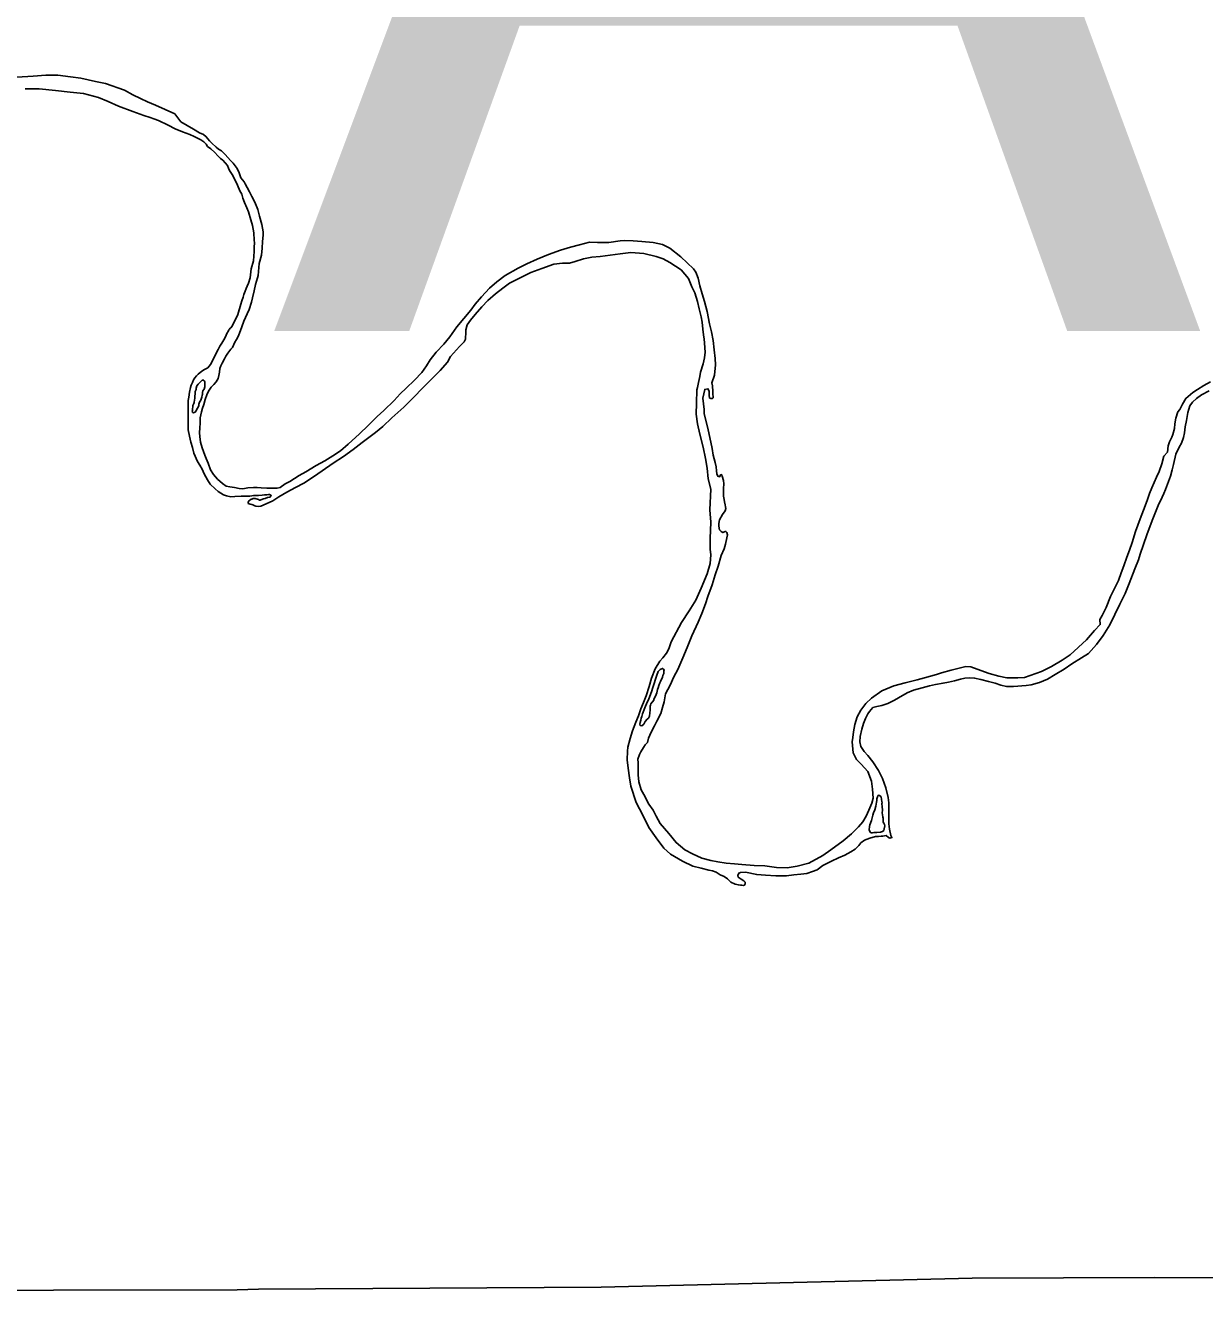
# Model space of a CAD drawing. Extents: x 31699 to 244310, y -8841 to 11474.
# Drawn here: x 148629 to 149193, y -2186 to -1578 of the extents above; entities that cross this region are included whole.
import ezdxf

# ---------------------------------------------------------------- set-up
doc = ezdxf.new("R2010")
doc.units = 0
for name, color, linetype in [('R_Border', 7, 'Continuous'), ('R_Draft', 7, 'Continuous'), ('R_Logo', 7, 'Continuous')]:
    doc.layers.add(name, color=color, linetype=linetype)

msp = doc.modelspace()

# ---------------------------------------------------------------- linework, layer by layer
at = {"layer": 'R_Draft'}
for points in [[(148624.89, -1602.52), (148632.6, -1602.08), (148638.78, -1601.59), (148644.51, -1601.58), (148650.57, -1602.37), (148655.5, -1603.03), (148662.51, -1604.6), (148667.32, -1605.6), (148676.34, -1608.81), (148680.3, -1610.96), (148683.98, -1612.71), (148687.4, -1614.26), (148691.28, -1615.87), (148700.45, -1620.15), (148703.36, -1623.84), (148709.4, -1627.43), (148712.35, -1629.12), (148714.16, -1630.03), (148715.5, -1631.08), (148717.06, -1632.99), (148718.27, -1634.11), (148720.23, -1636.02), (148721.44, -1636.93), (148722.85, -1637.78), (148724.6, -1639.49)], [(148725.67, -1644.75), (148723.44, -1642.24), (148722.3, -1641.46), (148721.08, -1640.14), (148719.6, -1638.63), (148717.78, -1636.85), (148716.1, -1635.67), (148715.48, -1634.62), (148714.41, -1633.5), (148712.93, -1632.58), (148709.71, -1630.89), (148707.7, -1629.99), (148704.09, -1628.7), (148700.61, -1627.22), (148697.26, -1625.53), (148692.64, -1623.33), (148690.43, -1622.42), (148688.7, -1621.78), (148685.62, -1620.82), (148680.41, -1619.03), (148673.52, -1616.39), (148668.56, -1614.19), (148663.95, -1612.25), (148656.8, -1610.35), (148650.34, -1609.77), (148643.34, -1608.93), (148635.54, -1608.18), (148628.89, -1608.13)], [(148724.6, -1639.49), (148727.07, -1642.4), (148728.43, -1643.71), (148730.35, -1646.27), (148731.32, -1648.33), (148732.03, -1650.65), (148733.74, -1652.69), (148734.22, -1653.62), (148735.12, -1655.4), (148736.16, -1657.45), (148737.27, -1659.57), (148738.72, -1662.28), (148740.25, -1665.86), (148741.05, -1668.98), (148742.19, -1672.97), (148742.72, -1676.57), (148742.75, -1678.1), (148742.41, -1681.18), (148742.34, -1684.32), (148741.94, -1687.67), (148740.88, -1691.76), (148740.33, -1697.45), (148740.01, -1698.53), (148739.14, -1701.75), (148738.4, -1704.84), (148737.67, -1708.19), (148737.11, -1710.27), (148736.04, -1713.63), (148735.15, -1715.79), (148733.48, -1719.29), (148732.53, -1721.92), (148731.39, -1725.01), (148730.76, -1726.56), (148729.98, -1727.98), (148729.14, -1729.4), (148728.04, -1731.95)], [(148727.95, -1721.65), (148730.62, -1716.14), (148732.13, -1711.17), (148732.5, -1709.63), (148733.13, -1707.81), (148733.57, -1706.53), (148734.2, -1704.85), (148734.71, -1703.64), (148735.09, -1702.56), (148735.8, -1701.15), (148736.48, -1698.6), (148737, -1694.18), (148738.13, -1690.48), (148738.51, -1685.93), (148738.4, -1683.93), (148738.56, -1681.79), (148738.53, -1680.45), (148738.33, -1676.98), (148737.6, -1673.46), (148736.88, -1670.73), (148735.68, -1666.95), (148734.91, -1665.02), (148733.86, -1662.44), (148733.08, -1660.45), (148732.52, -1658.59), (148731.68, -1656.87), (148730.43, -1654.16), (148728.84, -1650.91), (148727.87, -1649.06), (148726.7, -1647.15), (148726.21, -1646.15), (148725.67, -1644.75)], [(148729.06, -1798.84), (148731.29, -1799.3), (148733.09, -1799.46), (148735.48, -1799.08), (148738.08, -1798.9), (148739.88, -1798.93), (148741.81, -1798.96), (148744.55, -1799.11), (148746.48, -1799.21), (148748.28, -1799.24), (148749.55, -1799.15), (148750.94, -1798.79), (148753.24, -1797.14), (148755.55, -1795.96), (148759.96, -1793.2), (148763.26, -1791.34), (148768.13, -1788.37), (148772.22, -1786.09), (148776.11, -1783.68), (148779.79, -1781.27), (148783.4, -1778.13), (148788.9, -1773.21), (148793.03, -1769.26), (148797.41, -1764.9), (148800.62, -1762.1), (148805.53, -1757.26), (148808.4, -1754.13), (148811.21, -1751.27), (148815.27, -1747.59), (148818.66, -1743.78), (148820.94, -1740.73), (148822.68, -1737.76), (148825.54, -1734.1), (148829.2, -1730.22), (148832.13, -1726.76), (148835.57, -1722.02), (148842.15, -1713.94), (148844.3, -1711.16), (148847.23, -1707.63), (148851.14, -1703.42), (148854.62, -1700.41), (148858.7, -1697.46), (148864.82, -1693.87), (148869.05, -1691.85), (148873.94, -1689.55), (148879.3, -1687.45), (148885.12, -1685.27), (148889.96, -1683.84), (148894.2, -1682.69), (148899.04, -1681.53), (148902.78, -1681.66), (148908.31, -1681.62), (148913.76, -1680.78), (148915.62, -1680.67), (148919.89, -1680.79), (148924.03, -1681.18), (148929.44, -1681.61), (148933.99, -1682.53), (148937.49, -1684.4), (148942.7, -1688.57), (148948.87, -1694.2), (148949.97, -1695.78), (148950.96, -1698.77), (148951.9, -1702.36), (148952.9, -1706.15), (148954.04, -1709.93), (148955.33, -1714.72), (148956.45, -1720.51), (148957.39, -1724.43), (148958.2, -1728.49), (148958.68, -1732.96), (148959.16, -1737.09), (148959.36, -1740.16), (148958.92, -1745.11), (148957.52, -1748.81), (148957.82, -1750.28), (148958, -1753.01), (148958.02, -1753.81), (148958.19, -1755.95), (148957.73, -1756.29), (148957.07, -1756.3), (148956.53, -1756.05), (148956.37, -1754.71), (148956.33, -1752.84), (148955.71, -1751.59), (148954.18, -1751.95), (148953.2, -1756.11), (148953.9, -1761.57), (148953.94, -1763.44), (148955.89, -1771.22), (148956.63, -1775.01), (148957.72, -1780.14), (148958.25, -1783.33), (148959.19, -1786.86), (148959.63, -1788.99), (148959.8, -1790.85), (148959.89, -1792.32), (148960.44, -1793.38), (148961.25, -1793.7), (148961.9, -1792.68), (148962.37, -1792.81)], [(148729.19, -1803.24), (148732.22, -1803.02), (148733.42, -1803), (148734.82, -1802.97), (148736.36, -1803.01), (148737.29, -1802.92), (148738.22, -1802.77), (148740.48, -1802.66), (148742.34, -1802.49), (148743.47, -1802.34), (148744.47, -1802.32), (148745.27, -1802.23), (148745.87, -1802.29), (148746.48, -1802.61), (148746.55, -1803.08), (148746.29, -1803.35), (148745.76, -1803.49), (148744.83, -1803.71), (148743.71, -1804.07), (148742.91, -1804.35), (148742.38, -1804.49), (148741.33, -1804.98), (148740.99, -1804.85), (148740.59, -1804.66), (148738.98, -1804.16), (148737.98, -1804.18), (148737.38, -1804.39), (148737.05, -1804.53), (148736.26, -1805.01), (148736.13, -1805.01), (148735.93, -1805.29), (148735.74, -1805.62), (148735.61, -1806.03), (148735.62, -1806.49), (148736.5, -1806.88), (148737.3, -1807), (148737.9, -1807.19), (148738.78, -1807.64), (148739.31, -1807.83), (148740.65, -1807.93), (148741.58, -1807.85), (148744.23, -1806.73), (148747.46, -1805.2), (148750.29, -1803.41), (148754.12, -1801.13), (148758.27, -1798.85), (148762.3, -1796.77), (148766.9, -1793.74), (148770.98, -1790.92), (148776.24, -1787.21), (148781.18, -1784.05), (148785.85, -1780.75), (148790.18, -1777.39), (148796.49, -1772.53), (148800.1, -1769.72), (148804.35, -1765.57), (148810.12, -1760.38), (148815.09, -1755.48), (148818.88, -1751.46), (148822.02, -1748.33), (148827.44, -1742.81), (148830.97, -1738.87), (148832.51, -1736.24), (148836.69, -1731.35), (148838.26, -1729.92), (148839.04, -1729.1), (148839.62, -1727.95), (148839.67, -1727.02), (148839.83, -1725.14), (148839.8, -1723.41), (148840.42, -1721.06), (148842.04, -1718.82), (148844.33, -1716.17), (148847.52, -1712.37), (148850.39, -1709.38), (148853.93, -1706.17), (148857.54, -1703.5), (148860.7, -1701.03), (148870.93, -1696.02), (148876.22, -1694.05), (148881.92, -1692.01), (148886.11, -1691.53), (148889.5, -1691.46), (148892.16, -1690.74), (148896.2, -1689.4), (148900.05, -1688.72), (148904.17, -1688.38), (148913.68, -1687.06), (148918.73, -1686.49), (148924.94, -1686.98), (148930.9, -1688.27), (148934.25, -1689.4), (148937.49, -1691.21), (148942.82, -1694.65), (148946.37, -1698.86), (148947.98, -1702.9), (148949.5, -1705.75), (148950.64, -1709.8), (148951.58, -1713.39), (148952.45, -1717.25), (148952.9, -1719.78)], [(148952.9, -1719.78), (148953.23, -1723.04), (148953.61, -1725.84), (148953.92, -1727.91), (148954.09, -1729.57), (148954.27, -1731.97), (148954.37, -1734.11), (148954.03, -1736.79), (148953.35, -1739.74), (148952.09, -1743.64), (148951.8, -1745.71), (148951.19, -1748.6), (148950.7, -1750.95), (148950.32, -1752.16), (148950.31, -1758.44), (148950.08, -1763.72), (148950.7, -1768.45), (148951.86, -1773.3), (148953.45, -1779.55), (148954.49, -1785.01), (148955.31, -1789.54), (148955.87, -1794.67), (148957.03, -1799.72), (148956.69, -1809.55), (148957.07, -1815.42), (148956.75, -1823.31), (148956.78, -1828.38), (148957.1, -1831.05), (148956.72, -1835.27), (148955.28, -1840.1), (148952.41, -1847.11), (148949.85, -1852.7), (148946.69, -1857.84), (148943.13, -1863.45), (148938.11, -1872.76), (148936.97, -1876.06), (148935.88, -1878.15), (148934.12, -1880.32), (148932.62, -1881.95), (148930.49, -1885.67), (148928.71, -1890.11), (148927.52, -1894.07), (148926.21, -1898.51), (148924.87, -1901.67), (148923.66, -1904.77), (148922.39, -1908.2), (148921.25, -1911.16), (148919.67, -1915.33), (148918.47, -1919.03), (148917.28, -1923.19), (148917.12, -1925.07), (148917.07, -1929.14), (148917.54, -1933.14), (148918.23, -1937.74), (148918.84, -1941.74), (148921.39, -1949.64), (148924.51, -1955.72), (148927.48, -1961.48), (148930.85, -1966.56), (148934.61, -1971.49), (148937.79, -1974.31), (148943.59, -1977.6), (148948.5, -1980.05), (148952.45, -1980.97), (148956.07, -1981.91), (148957.87, -1982.21), (148959.62, -1982.91), (148961.51, -1984.21), (148963.46, -1985.04), (148965.15, -1986.07), (148966.64, -1987.72), (148968.73, -1988.61), (148970.34, -1989.05), (148971.27, -1989.1), (148971.87, -1989.22), (148972.67, -1989.34), (148973.14, -1989.13), (148973.46, -1988.52), (148973.51, -1987.78), (148972.96, -1986.99), (148971.55, -1986.22), (148970.26, -1985.24), (148970.05, -1984.44), (148970.43, -1983.43), (148971.22, -1983.09), (148973.68, -1982.9), (148979.1, -1984.07), (148983.31, -1984.39), (148988.18, -1984.63), (148993.38, -1984.67), (148996.77, -1984.27), (149000.16, -1983.87), (149003.02, -1983.55), (149005.8, -1982.56), (149007.99, -1981.78), (149010.68, -1979.79), (149014.91, -1977.71), (149018.27, -1976.11), (149021.25, -1974.85), (149024.08, -1973.26), (149026.12, -1971.95)], [(148729.19, -1803.24), (148727.26, -1803.26), (148725.19, -1802.89), (148723.85, -1802.38), (148721.24, -1800.74), (148719.76, -1799.56), (148717.46, -1797.26), (148716.11, -1795.21), (148714.6, -1792.37), (148713.51, -1790.05), (148712.42, -1788.26), (148711.4, -1786.47), (148709.61, -1782.43), (148708.91, -1779.71), (148708.21, -1777.18), (148707.51, -1774.26), (148706.94, -1771.33), (148706.91, -1769.13), (148706.82, -1767.86), (148706.87, -1766.39), (148706.84, -1764.46), (148706.82, -1762.53), (148706.81, -1761.93), (148706.84, -1759.32), (148706.88, -1757.19), (148707.13, -1755.72), (148707.56, -1753.25), (148707.99, -1750.97), (148708.38, -1749.83), (148708.96, -1748.56), (148709.48, -1747.35), (148710.13, -1746.47), (148710.91, -1745.46), (148711.7, -1744.65), (148713.41, -1743.23), (148714.73, -1742.47), (148716.25, -1741.65), (148717.63, -1740.03), (148718.86, -1737.68), (148720.16, -1734.93), (148721.26, -1732.91), (148722.1, -1731.3), (148723.01, -1729.75), (148723.99, -1728.27), (148724.51, -1727.07), (148725.03, -1725.99), (148725.55, -1724.92), (148726, -1724.18), (148726.26, -1723.44), (148726.58, -1723.04), (148727.05, -1722.63), (148727.33, -1722.42)], [(148727.33, -1722.42), (148727.95, -1721.65)], [(148729.06, -1798.84), (148726.8, -1798.47), (148725, -1798.16), (148723.25, -1796.91), (148720.83, -1794.81), (148718.93, -1792.64), (148717.51, -1790.39), (148716.4, -1787.27), (148715.5, -1785.02), (148714.82, -1783.43), (148714.2, -1781.7), (148713.5, -1779.84), (148712.8, -1777.18), (148712.43, -1774.45), (148712.28, -1772.79), (148712.38, -1770.32), (148712.61, -1768.05), (148712.65, -1765.51), (148713.27, -1762.64), (148713.78, -1760.96), (148714.29, -1759.15), (148715.06, -1756.74), (148715.76, -1754.47), (148716.54, -1752.79), (148717.84, -1750.9), (148719.09, -1749.62), (148720.33, -1748.27), (148721.18, -1746.72), (148721.56, -1745.31), (148721.87, -1743.64), (148722.05, -1741.97), (148722.43, -1740.7), (148723.08, -1739.36), (148724.18, -1737.27), (148724.96, -1736), (148725.87, -1734.58), (148726.86, -1733.3), (148727.31, -1732.7), (148727.51, -1732.49), (148728.04, -1731.95)], [(148713.68, -1753.43), (148713.87, -1752.69), (148714.33, -1751.95), (148714.53, -1751.75), (148714.78, -1750.68), (148714.9, -1750.01), (148714.89, -1749.21), (148714.88, -1748.74), (148714.81, -1748.48), (148714.61, -1748.01), (148714.4, -1747.61), (148714.34, -1747.55), (148714.27, -1747.55), (148713.6, -1747.49), (148713.21, -1747.76), (148712.42, -1748.58), (148711.63, -1749.39), (148711.05, -1750.26), (148710.73, -1751.27), (148710.67, -1752), (148710.28, -1753.01)], [(149025.45, -1915.85), (149025.98, -1912.23), (149027.17, -1908.6), (149028.98, -1905.36), (149031.32, -1902.18), (149034.07, -1899.59), (149038.93, -1896.09), (149044.68, -1893.77), (149050.12, -1892.33), (149055.83, -1890.95), (149059.34, -1889.95), (149065.17, -1888.3), (149067.49, -1887.59), (149072.2, -1886.23), (149076.64, -1885.08), (149079.16, -1884.56), (149081.57, -1884.65), (149086.4, -1886.43), (149090.29, -1887.82), (149095.05, -1889.2), (149098.86, -1889.86), (149104.13, -1889.9), (149107.26, -1889.7), (149115.33, -1886.88), (149120.22, -1884.51), (149125.29, -1881.48), (149129.18, -1879), (149136.97, -1871.83), (149140.82, -1867.28), (149143.56, -1864.49), (149143.38, -1862.03), (149144.41, -1860.07), (149146.34, -1856.22), (149148.43, -1850.97), (149150.36, -1847.2), (149152.22, -1843.29), (149153.62, -1839.72), (149154.82, -1836.29), (149156.2, -1832.19), (149157.61, -1828.89), (149158.8, -1825.26), (149160.43, -1819.88), (149162.72, -1813.83), (149164.3, -1809.79), (149165.95, -1805.08), (149167.15, -1801.78), (149168.23, -1799.09), (149170.53, -1793.9), (149171.75, -1791.21), (149173.01, -1787.58), (149173.94, -1783.82), (149175.77, -1781.91), (149176.11, -1778.9), (149176.67, -1776.95), (149177.83, -1774.79), (149178.27, -1773.52), (149179.01, -1770.63), (149179.24, -1768.35), (149179.72, -1765.74), (149180.73, -1762.71), (149181.64, -1761.56), (149182.92, -1758.93), (149184.54, -1756.23), (149187.81, -1753.36), (149190.05, -1751.91), (149193.08, -1750.05), (149196.25, -1748.32)], [(148710.28, -1753.01), (148710.06, -1756.28), (148709.87, -1756.95), (148709.69, -1758.15), (148709.5, -1758.75), (148709.04, -1759.69), (148709.05, -1760.36), (148708.99, -1761.1), (148708.87, -1761.63), (148708.87, -1761.96), (148708.81, -1762.3), (148708.88, -1762.76), (148709.09, -1763.03), (148709.49, -1763.22), (148710.15, -1762.88), (148710.61, -1762.27), (148710.87, -1761.87), (148711.06, -1761.4), (148711.32, -1760.86), (148711.58, -1760.39), (148711.9, -1759.65), (148712.03, -1758.99), (148712.35, -1758.11), (148712.87, -1757.04), (148713.25, -1756.1), (148713.45, -1755.63), (148713.63, -1754.7), (148713.76, -1754.36), (148713.68, -1753.43)], [(149026.12, -1971.95), (149027.96, -1970.11), (149028.93, -1968.89), (149030.64, -1967.59), (149033.22, -1966.6), (149035.94, -1965.88), (149037.4, -1965.79), (149038.67, -1965.63), (149039.47, -1965.62), (149040.99, -1965.39), (149042.08, -1966.3), (149042.75, -1966.69), (149043.81, -1966.4), (149043.26, -1965.34), (149042.67, -1962.35), (149042.35, -1959.75), (149042.36, -1956.48), (149042.3, -1953.47), (149042.29, -1949.8), (149042.04, -1947.2), (149040.89, -1942.54), (149039.27, -1938.1), (149037.4, -1934.33), (149034.65, -1930.17), (149032.19, -1927.08), (149030.49, -1925.11), (149028.91, -1922.73), (149028.47, -1920.53), (149028.55, -1917.93), (149029.42, -1914.5), (149030.23, -1911.82), (149031.19, -1909.39), (149032.28, -1907.24), (149032.99, -1906.09), (149034.69, -1904.18), (149036.61, -1903.68), (149039, -1903.23), (149041.91, -1902.24), (149045.02, -1900.65), (149046.99, -1899.47), (149051.15, -1897.12), (149054.06, -1895.86), (149058.23, -1894.72), (149061.75, -1893.71), (149064.73, -1893.12), (149068.25, -1892.45), (149070.91, -1892), (149073.7, -1891.41), (149076.55, -1890.62), (149078.74, -1890.11), (149081.13, -1889.94), (149083.34, -1890.03), (149086.41, -1890.7), (149090.1, -1891.7), (149093.25, -1892.44), (149096, -1893.39), (149098.67, -1894.01), (149102.01, -1894.15), (149108.13, -1893.56), (149110.52, -1893.25), (149114.44, -1892.24), (149118.2, -1890.5), (149122.02, -1888.29), (149126.18, -1885.87), (149129.93, -1883.26), (149134.6, -1880.43), (149137.9, -1878.36), (149141.75, -1874.01), (149144.86, -1869.75), (149148.09, -1864.54), (149150.53, -1859.68), (149152.9, -1854.63), (149155.47, -1849.57), (149157.31, -1844.79), (149160.11, -1837.86), (149161.83, -1833.48), (149162.71, -1830.79), (149164.29, -1826.22), (149165.86, -1821.45), (149168.4, -1814.59), (149171.26, -1807.45), (149173.25, -1803.54), (149173.95, -1801.79), (149174.71, -1799.84), (149175.66, -1797.35), (149177.19, -1793.51), (149177.99, -1790.35), (149178.68, -1787.8), (149179.72, -1782.97), (149181.32, -1779.6), (149182.42, -1777.65), (149183.36, -1774.89), (149183.79, -1772.68), (149184.2, -1769.8), (149184.87, -1766.78), (149185.4, -1763.03), (149186.41, -1759.87), (149187.77, -1758.04), (149189.6, -1756.27), (149192.03, -1754.48), (149195.6, -1752.54)], [(148962.37, -1792.81), (148962.58, -1793.4), (148963.15, -1795.53), (148963.25, -1797.13), (148963.16, -1799.41), (148963.2, -1801.74), (148963.23, -1803.01), (148963.46, -1804.54), (148963.68, -1805.74), (148963.91, -1807.14), (148964.19, -1808.14), (148964.34, -1808.87), (148964.03, -1810.01), (148962.66, -1811.77), (148961.18, -1814.27), (148960.88, -1816.02), (148960.91, -1817.42), (148961.27, -1819.08), (148962.02, -1820), (148962.9, -1820.45), (148963.95, -1819.9), (148964.35, -1819.89), (148964.83, -1820.35), (148965.05, -1821.55), (148964.81, -1823.02), (148964.07, -1825.97), (148963.45, -1828.19), (148962.11, -1831.36), (148960.61, -1836.46), (148959.22, -1840.7), (148957.78, -1845.47), (148955.69, -1850.98), (148954.62, -1854.55), (148952.78, -1859.12), (148951.06, -1863.36), (148947.98, -1869.9), (148945.76, -1875.49), (148943.72, -1880.4), (148941.23, -1885.93), (148939.43, -1889.5), (148937.64, -1893.41), (148935.32, -1897.6), (148934.73, -1901.49), (148933.98, -1904.17), (148933.1, -1906.99), (148931.31, -1910.7), (148930.08, -1912.93), (148928.67, -1915.56), (148927.9, -1917.31), (148927.33, -1918.73), (148926.7, -1920.81), (148925.66, -1922.03), (148924.88, -1923.32), (148923.66, -1925.41), (148922.88, -1926.63), (148922.19, -1928.91), (148922.23, -1930.65), (148922.28, -1933.65), (148922.27, -1936.33), (148922.67, -1939.73), (148923.67, -1943.51), (148924.98, -1945.83), (148927.47, -1950.32), (148929.46, -1953.22), (148930.98, -1956.13), (148932.78, -1959.64), (148937.01, -1964.5), (148940.42, -1968.78), (148944.62, -1972.17), (148948.26, -1974.17), (148952.83, -1976.22), (148957.11, -1977.34), (148960.39, -1977.95), (148964.4, -1978.61), (148968.41, -1978.93), (148971.88, -1979.33), (148977.82, -1979.75), (148982.96, -1979.92), (148988.5, -1980.62), (148993.7, -1980.79), (148998.42, -1980.03), (149003.99, -1978.65), (149010.65, -1974.92), (149014.53, -1972.24), (149020.45, -1967.98), (149024.45, -1964.57), (149027.85, -1961.16), (149029.94, -1958.85), (149031.42, -1956.15), (149032.77, -1953.32), (149034.17, -1949.95), (149034.79, -1947.47), (149034.44, -1943.2), (149034.03, -1939.33), (149032.21, -1934.83), (149029.14, -1931.21), (149026.9, -1928.98), (149025.24, -1925.81), (149024.74, -1920.54), (149025.1, -1918.46), (149025.45, -1915.85)], [(148929.84, -1900.38), (148930.93, -1897.95), (148931.25, -1897.14), (148931.62, -1895.6), (148931.86, -1894.66), (148932.18, -1893.58), (148932.69, -1892.37), (148932.94, -1891.63), (148934.03, -1889.61), (148934.15, -1888.87), (148934.53, -1887.79), (148934.65, -1886.79), (148934.7, -1886.32), (148934.36, -1885.73), (148933.89, -1885.47), (148932.83, -1885.96), (148931.92, -1886.98), (148931.28, -1888.66), (148930.59, -1890.54), (148930.03, -1892.62), (148929.4, -1894.57), (148928.7, -1896.66), (148927.94, -1898.74), (148927.31, -1900.49), (148926.66, -1901.51)], [(148926.66, -1901.51), (148925.52, -1904.27), (148924.44, -1907.23), (148924.07, -1908.5), (148923.81, -1909.18), (148923.56, -1910.12), (148923.19, -1911.26), (148923.14, -1912.06), (148923.21, -1912.73), (148924.08, -1912.84), (148924.94, -1912.09), (148925.71, -1910.81), (148926.62, -1909.72), (148927.21, -1909.18), (148927.66, -1908.23), (148927.97, -1906.76), (148928, -1905.35), (148928.06, -1904.89), (148928.1, -1903.55), (148928.16, -1903.08), (148928.41, -1902.41), (148929.85, -1900.58), (148929.84, -1900.38)], [(149035.63, -1953.06), (149036.06, -1951.39), (149036.42, -1949.44), (149036.54, -1948.64), (149036.59, -1947.9), (149036.84, -1946.89), (149037.23, -1946.22), (149037.76, -1946.14), (149038.57, -1946.93), (149038.86, -1948.19), (149038.95, -1949.13), (149039.09, -1949.72), (149039.04, -1950.13), (149039.07, -1951.73), (149039.23, -1953.13), (149039.19, -1954.73), (149039.27, -1955.4), (149039.49, -1956.6), (149039.64, -1957.13)], [(149039.64, -1957.13), (149039.59, -1958.4), (149039.61, -1959), (149039.88, -1959.46), (149040.23, -1960.06), (149040.37, -1960.79), (149040.13, -1962.26), (149039.95, -1962.93), (149039.23, -1963.48), (149038.36, -1963.77), (149036.64, -1964), (149035.17, -1963.96), (149034.57, -1964.04), (149033.91, -1964.12), (149033.3, -1963.8), (149032.88, -1962.74), (149033.05, -1961.13), (149033.23, -1960.32), (149033.99, -1958.24), (149034.37, -1956.96), (149034.68, -1955.69), (149035.05, -1954.48), (149035.63, -1953.06)]]:
    msp.add_lwpolyline(points, dxfattribs=at)
at = {"layer": 'R_Logo'}
for points in [[(148740.46, -2182.45), (148904.65, -2181.49), (149082.19, -2177.22), (149169.69, -2176.82), (149255.81, -2177.18), (149433.87, -2176.24), (149492.11, -2175.44)], [(148740.46, -2182.45), (148904.65, -2181.49), (149082.19, -2177.22), (149169.69, -2176.82), (149255.81, -2177.18), (149433.87, -2176.24), (149492.11, -2175.44)], [(147987.77, -2185.52), (148026.35, -2185.26), (148029.61, -2185.22), (148202.28, -2184.36), (148205.6, -2184.18), (148378.21, -2183.46), (148380.81, -2183.76), (148554.28, -2183.16), (148730.28, -2182.73), (148740.46, -2182.45)], [(147989.12, -2185.52), (148026.35, -2185.26), (148029.61, -2185.22), (148202.28, -2184.36), (148205.6, -2184.18), (148378.21, -2183.46), (148380.81, -2183.76), (148554.28, -2183.16), (148730.28, -2182.73), (148740.46, -2182.45)]]:
    msp.add_lwpolyline(points, dxfattribs=at)

# ---------------------------------------------------------------- texts
at = {"layer": 'R_Border'}
msp.add_text('OUACHITA', height=500, dxfattribs=at).set_placement((145737.97, -1724.05))

doc.saveas('drawing.dxf')
